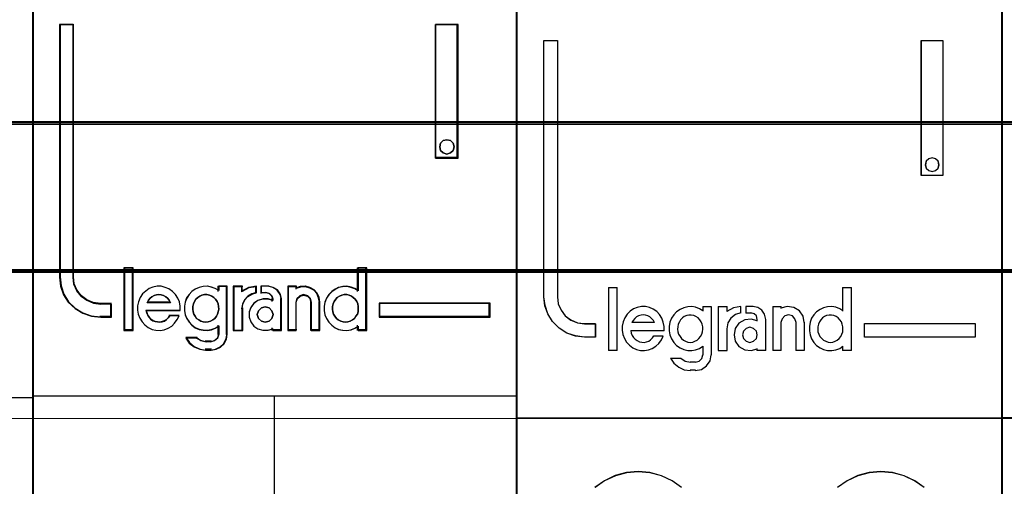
# Model space of a CAD drawing. Header units: millimetres. Extents: x -1290 to 1795, y -4192 to -1311.
# Tile 570 of 656: x 1084.75 to 1092.06, y -2952.07 to -2948.61. Entities that reach past the tile are written whole.
import ezdxf

# ---------------------------------------------------------------- set-up
doc = ezdxf.new("R2010")
doc.units = ezdxf.units.MM
doc.layers.add('30', color=7, linetype='Continuous')
doc.layers.add('45', color=7, linetype='Continuous')
doc.layers.add('Aparatura', color=7, linetype='Continuous', lineweight=13)

# ---------------------------------------------------------------- blocks, each defined once
blk = doc.blocks.new('*U385')
at = {"layer": '45', "color": 7}
blk.add_lwpolyline([(270.584727, -233.600374), (198.563909, -233.600374), (198.563909, -315.623143), (270.584727, -315.623143), (270.584727, -233.600374)], close=True, dxfattribs=at)
at = {"layer": '45', "color": 139}
blk.add_lwpolyline([(270.584727, -233.600374), (198.563909, -233.600374), (198.563909, -315.623143), (270.584727, -315.623143), (270.584727, -233.600374)], close=True, dxfattribs=at)
at = {"layer": '45', "color": 255}
blk.add_lwpolyline([(270.563244, -233.621918), (198.585393, -233.621918), (198.585393, -315.601598), (270.563244, -315.601598), (270.563244, -233.621918)], close=True, dxfattribs=at)
at = {"layer": '45', "color": 139}
blk.add_lwpolyline([(198.563909, -296.816758), (270.584727, -296.816758)], dxfattribs=at)
blk = doc.blocks.new('*U386')
at = {"layer": '45', "color": 7}
for points in [[(288.527271, -233.760161), (270.554292, -233.760161), (270.554292, -315.4849), (288.527271, -315.4849), (288.527271, -233.760161)], [(273.477877, -293.834666), (273.477877, -293.345526), (273.075978, -293.345526), (272.804271, -293.307054), (272.566528, -293.202631), (272.357087, -293.05424), (272.192931, -292.85089), (272.08538, -292.609067), (272.057078, -292.345261), (272.057078, -282.969154), (271.553288, -282.969154), (271.553288, -292.345261), (271.587251, -292.680515), (271.694802, -292.999281), (271.87594, -293.279575), (272.125004, -293.510405), (272.413693, -293.686276), (272.730684, -293.796195), (273.075978, -293.834666), (273.477877, -293.834666)], [(285.498057, -282.969154), (285.498057, -287.931526), (286.335924, -287.931526), (286.335924, -282.969154), (285.498057, -282.969154)], [(286.149691, -287.382346), (286.185538, -287.511811), (286.149691, -287.653046), (286.054101, -287.741318), (285.916689, -287.782511), (285.785251, -287.741318), (285.689661, -287.653046), (285.653814, -287.511811), (285.689661, -287.382346), (285.785251, -287.282305), (285.916689, -287.252881), (286.054101, -287.282305), (286.149691, -287.382346)], [(274.263826, -294.310437), (274.263826, -292.019559), (273.957682, -292.019559), (273.957682, -294.310437), (274.263826, -294.310437)], [(287.528275, -293.310422), (283.405178, -293.310422), (283.405178, -293.834666), (287.528275, -293.834666), (287.528275, -293.310422)]]:
    blk.add_lwpolyline(points, close=True, dxfattribs=at)
at = {"layer": '45', "color": 139}
for points in [[(288.527271, -233.760161), (270.554292, -233.760161), (270.554292, -315.4849), (288.527271, -315.4849), (288.527271, -233.760161)], [(286.185538, -287.511811), (286.149691, -287.382346), (286.054101, -287.282305), (285.916689, -287.252881), (285.785251, -287.282305), (285.689661, -287.382346), (285.653814, -287.511811), (285.689661, -287.653046), (285.785251, -287.741318), (285.916689, -287.782511), (286.054101, -287.741318), (286.149691, -287.653046), (286.185538, -287.511811)], [(276.971263, -294.021384), (277.069634, -294.010017), (277.156433, -293.981598), (277.237444, -293.936129), (277.306883, -293.879293), (277.370535, -293.799721), (277.411041, -293.725834), (277.439974, -293.629212), (277.46312, -293.53259), (277.451547, -293.435968), (277.434187, -293.339346), (277.393681, -293.254091), (277.341602, -293.163153), (277.272164, -293.100632), (277.196938, -293.04948), (277.11014, -293.009694), (277.017555, -292.992643), (276.930757, -292.992643), (276.832385, -293.009694), (276.75716, -293.04948), (276.676148, -293.100632), (276.60671, -293.163153), (276.560417, -293.254091), (276.519911, -293.339346), (276.490979, -293.435968), (276.490979, -293.53259), (276.502552, -293.629212), (276.531485, -293.725834), (276.577777, -293.799721), (276.635643, -293.879293), (276.716654, -293.936129), (276.797666, -293.981598), (276.884464, -294.010017), (276.971263, -294.021384)], [(282.153747, -294.021384), (282.246239, -294.010017), (282.332951, -293.981598), (282.419663, -293.936129), (282.489032, -293.879293), (282.54684, -293.799721), (282.598867, -293.725834), (282.627771, -293.629212), (282.633552, -293.53259), (282.633552, -293.435968), (282.616209, -293.339346), (282.575744, -293.254091), (282.517936, -293.163153), (282.448567, -293.100632), (282.379197, -293.04948), (282.292486, -293.009694), (282.205774, -292.992643), (282.107501, -292.992643), (282.020789, -293.009694), (281.934077, -293.04948), (281.853147, -293.100632), (281.795339, -293.163153), (281.737531, -293.254091), (281.697066, -293.339346), (281.673942, -293.435968), (281.673942, -293.53259), (281.685504, -293.629212), (281.714408, -293.725834), (281.766435, -293.799721), (281.824243, -293.879293), (281.893612, -293.936129), (281.980324, -293.981598), (282.067035, -294.010017), (282.153747, -294.021384)], [(279.471854, -293.734126), (279.430165, -293.593429), (279.322966, -293.487906), (279.180033, -293.446869), (279.0371, -293.487906), (278.9299, -293.593429), (278.888211, -293.734126), (278.9299, -293.874824), (279.0371, -293.980347), (279.180033, -294.021384), (279.322966, -293.980347), (279.430165, -293.874824), (279.471854, -293.734126)]]:
    blk.add_lwpolyline(points, close=True, dxfattribs=at)
at = {"layer": '45', "color": 59}
for points in [[(288.509368, -233.778115), (270.572195, -233.778115), (270.572195, -315.466946), (288.509368, -315.466946), (288.509368, -233.778115)], [(285.498057, -282.969154), (285.498057, -287.931526), (286.335924, -287.931526), (286.335924, -282.969154), (285.498057, -282.969154)], [(286.149691, -287.382346), (286.185538, -287.511811), (286.149691, -287.653046), (286.054101, -287.741318), (285.916689, -287.782511), (285.785251, -287.741318), (285.689661, -287.653046), (285.653814, -287.511811), (285.689661, -287.382346), (285.785251, -287.282305), (285.916689, -287.252881), (286.054101, -287.282305), (286.149691, -287.382346)], [(274.283519, -294.32839), (274.283519, -292.001605), (273.939779, -292.001605), (273.939779, -294.32839), (274.283519, -294.32839)], [(281.369589, -293.432188), (281.369589, -293.593616), (281.398027, -293.743911), (281.454903, -293.883072), (281.540218, -294.016668), (281.648283, -294.127997), (281.773412, -294.222627), (281.904227, -294.283858), (282.052106, -294.317257), (282.205673, -294.32839), (282.359239, -294.300558), (282.50143, -294.244893), (282.626558, -294.161396), (282.626558, -294.32839), (282.945067, -294.32839), (282.945067, -292.001605), (282.626558, -292.001605), (282.626558, -292.858842), (282.50143, -292.775345), (282.359239, -292.725246), (282.205673, -292.697414), (282.052106, -292.708547), (281.904227, -292.736379), (281.773412, -292.803177), (281.648283, -292.886674), (281.540218, -292.998003), (281.454903, -293.131599), (281.398027, -293.281893), (281.369589, -293.432188)], [(274.444648, -293.57149), (274.47308, -293.72287), (274.529945, -293.87425), (274.609557, -294.003204), (274.711914, -294.120944), (274.837017, -294.216257), (274.984866, -294.283537), (275.127029, -294.317177), (275.280564, -294.32839), (275.4341, -294.300357), (275.581949, -294.24429), (275.712739, -294.16019), (275.820782, -294.053664), (275.917453, -293.919103), (275.985691, -293.778937), (275.638814, -293.778937), (275.581949, -293.851823), (275.513711, -293.919103), (275.4341, -293.969563), (275.360175, -293.997597), (275.274878, -294.014417), (275.183894, -294.003204), (275.098596, -293.986383), (275.013298, -293.95835), (274.933687, -293.902283), (274.876822, -293.835003), (274.819957, -293.75651), (274.791525, -293.67241), (274.763092, -293.58831), (276.025497, -293.58831), (276.025497, -293.425717), (275.997064, -293.263123), (275.934512, -293.122957), (275.849215, -292.988397), (275.746858, -292.876263), (275.610382, -292.78095), (275.473905, -292.724883), (275.32037, -292.685637), (275.166834, -292.685637), (275.013298, -292.71367), (274.871136, -292.769737), (274.746033, -292.86505), (274.626616, -292.971577), (274.541318, -293.106137), (274.484453, -293.257517), (274.444648, -293.408897), (274.444648, -293.57149)], [(276.266518, -293.119919), (276.209675, -293.270248), (276.181254, -293.420576), (276.181254, -293.58204), (276.209675, -293.732369), (276.266518, -293.871562), (276.357466, -294.005188), (276.459782, -294.116542), (276.584836, -294.211193), (276.732626, -294.272438), (276.874733, -294.305845), (277.028208, -294.31698), (277.175998, -294.289142), (277.318104, -294.233464), (277.454527, -294.149948), (277.454527, -294.467309), (277.414737, -294.606502), (277.306736, -294.701153), (277.175998, -294.740127), (276.971365, -294.740127), (276.789469, -294.701153), (276.624626, -294.606502), (276.232412, -294.606502), (276.36315, -294.790237), (276.539362, -294.92943), (276.749679, -295.024081), (276.971365, -295.05192), (277.175998, -295.05192), (277.357894, -295.024081), (277.517053, -294.940565), (277.653475, -294.818075), (277.738739, -294.645476), (277.772845, -294.467309), (277.772845, -292.685637), (277.454527, -292.685637), (277.454527, -292.847101), (277.318104, -292.763585), (277.175998, -292.713475), (277.028208, -292.685637), (276.874733, -292.696772), (276.732626, -292.724611), (276.584836, -292.791424), (276.459782, -292.874939), (276.357466, -292.986294), (276.266518, -293.119919)], [(277.994844, -292.685637), (277.994844, -294.32839), (278.320513, -294.32839), (278.320513, -293.50421), (278.349591, -293.341617), (278.425192, -293.179023), (278.547318, -293.055677), (278.692706, -292.971577), (278.861357, -292.921117), (278.861357, -292.685637), (278.576396, -292.724883), (278.320513, -292.859443), (278.320513, -292.685637), (277.994844, -292.685637)], [(278.014537, -292.70359), (278.014537, -294.310437), (278.325403, -294.310437), (278.325403, -293.504271), (278.353159, -293.345232), (278.425325, -293.186193), (278.541899, -293.065542), (278.680679, -292.98328), (278.841663, -292.933923), (278.841663, -292.70359), (278.569655, -292.741979), (278.325403, -292.873598), (278.325403, -292.70359), (278.014537, -292.70359)], [(278.646553, -293.476177), (278.589229, -293.644377), (278.589229, -293.835003), (278.646553, -294.003204), (278.761202, -294.16019), (278.904513, -294.26111), (279.093684, -294.317177), (279.277123, -294.317177), (279.460561, -294.26111), (279.460561, -294.32839), (279.781579, -294.32839), (279.781579, -293.15099), (279.741452, -292.971577), (279.632535, -292.820197), (279.477759, -292.724883), (279.29432, -292.685637), (279.030627, -292.685637), (279.030627, -292.921117), (279.219798, -292.921117), (279.334447, -292.94915), (279.420434, -293.038857), (279.460561, -293.15099), (279.460561, -293.21827), (279.277123, -293.162203), (279.093684, -293.162203), (278.904513, -293.21827), (278.761202, -293.324797), (278.646553, -293.476177)], [(280.01611, -292.685637), (280.01611, -294.32839), (280.325663, -294.32839), (280.325663, -293.274337), (280.36579, -293.13417), (280.468974, -293.038857), (280.606553, -292.99961), (280.755597, -293.038857), (280.847316, -293.13417), (280.887443, -293.274337), (280.887443, -294.32839), (281.20846, -294.32839), (281.20846, -293.274337), (281.179798, -293.106137), (281.111009, -292.943543), (280.99636, -292.820197), (280.841583, -292.736097), (280.675342, -292.685637), (280.491904, -292.69685), (280.325663, -292.752917), (280.325663, -292.685637), (280.01611, -292.685637)], [(280.034013, -292.70359), (280.034013, -294.310437), (280.33427, -294.310437), (280.33427, -293.279423), (280.373192, -293.14232), (280.473278, -293.04909), (280.606725, -293.010701), (280.751293, -293.04909), (280.840258, -293.14232), (280.87918, -293.279423), (280.87918, -294.310437), (281.190557, -294.310437), (281.190557, -293.279423), (281.162756, -293.114899), (281.096032, -292.95586), (280.984826, -292.835209), (280.834698, -292.752947), (280.673449, -292.70359), (280.495519, -292.714559), (280.33427, -292.7694), (280.33427, -292.70359), (280.034013, -292.70359)], [(275.617425, -293.204422), (275.663853, -293.297854), (274.79913, -293.297854), (274.851362, -293.204422), (274.909397, -293.129677), (274.979039, -293.079846), (275.066092, -293.023787), (275.147341, -293.005101), (275.234393, -292.992643), (275.321446, -293.005101), (275.408499, -293.023787), (275.489748, -293.079846), (275.55939, -293.129677), (275.617425, -293.204422)], [(275.663853, -293.297854), (274.79913, -293.297854), (274.851362, -293.204422), (274.909397, -293.129677), (274.979039, -293.079846), (275.066092, -293.023787), (275.147341, -293.005101), (275.234393, -292.992643), (275.321446, -293.005101), (275.408499, -293.023787), (275.489748, -293.079846), (275.55939, -293.129677), (275.617425, -293.204422), (275.663853, -293.297854)], [(277.370535, -293.799721), (277.306883, -293.879293), (277.237444, -293.936129), (277.156433, -293.981598), (277.069634, -294.010017), (276.971263, -294.021384), (276.884464, -294.010017), (276.797666, -293.981598), (276.716654, -293.936129), (276.635643, -293.879293), (276.577777, -293.799721), (276.531485, -293.725834), (276.502552, -293.629212), (276.490979, -293.53259), (276.490979, -293.435968), (276.519911, -293.339346), (276.560417, -293.254091), (276.60671, -293.163153), (276.676148, -293.100632), (276.75716, -293.04948), (276.832385, -293.009694), (276.930757, -292.992643), (277.017555, -292.992643), (277.11014, -293.009694), (277.196938, -293.04948), (277.272164, -293.100632), (277.341602, -293.163153), (277.393681, -293.254091), (277.434187, -293.339346), (277.451547, -293.435968), (277.46312, -293.53259), (277.439974, -293.629212), (277.411041, -293.725834), (277.370535, -293.799721)], [(276.560417, -293.254091), (276.60671, -293.163153), (276.676148, -293.100632), (276.75716, -293.04948), (276.832385, -293.009694), (276.930757, -292.992643), (277.017555, -292.992643), (277.11014, -293.009694), (277.196938, -293.04948), (277.272164, -293.100632), (277.341602, -293.163153), (277.393681, -293.254091), (277.434187, -293.339346), (277.451547, -293.435968), (277.46312, -293.53259), (277.439974, -293.629212), (277.411041, -293.725834), (277.370535, -293.799721), (277.306883, -293.879293), (277.237444, -293.936129), (277.156433, -293.981598), (277.069634, -294.010017), (276.971263, -294.021384), (276.884464, -294.010017), (276.797666, -293.981598), (276.716654, -293.936129), (276.635643, -293.879293), (276.577777, -293.799721), (276.531485, -293.725834), (276.502552, -293.629212), (276.490979, -293.53259), (276.490979, -293.435968), (276.519911, -293.339346), (276.560417, -293.254091)], [(282.292486, -293.009694), (282.379197, -293.04948), (282.448567, -293.100632), (282.517936, -293.163153), (282.575744, -293.254091), (282.616209, -293.339346), (282.633552, -293.435968), (282.633552, -293.53259), (282.627771, -293.629212), (282.598867, -293.725834), (282.54684, -293.799721), (282.489032, -293.879293), (282.419663, -293.936129), (282.332951, -293.981598), (282.246239, -294.010017), (282.153747, -294.021384), (282.067035, -294.010017), (281.980324, -293.981598), (281.893612, -293.936129), (281.824243, -293.879293), (281.766435, -293.799721), (281.714408, -293.725834), (281.685504, -293.629212), (281.673942, -293.53259), (281.673942, -293.435968), (281.697066, -293.339346), (281.737531, -293.254091), (281.795339, -293.163153), (281.853147, -293.100632), (281.934077, -293.04948), (282.020789, -293.009694), (282.107501, -292.992643), (282.205774, -292.992643), (282.292486, -293.009694)], [(281.697066, -293.339346), (281.737531, -293.254091), (281.795339, -293.163153), (281.853147, -293.100632), (281.934077, -293.04948), (282.020789, -293.009694), (282.107501, -292.992643), (282.205774, -292.992643), (282.292486, -293.009694), (282.379197, -293.04948), (282.448567, -293.100632), (282.517936, -293.163153), (282.575744, -293.254091), (282.616209, -293.339346), (282.633552, -293.435968), (282.633552, -293.53259), (282.627771, -293.629212), (282.598867, -293.725834), (282.54684, -293.799721), (282.489032, -293.879293), (282.419663, -293.936129), (282.332951, -293.981598), (282.246239, -294.010017), (282.153747, -294.021384), (282.067035, -294.010017), (281.980324, -293.981598), (281.893612, -293.936129), (281.824243, -293.879293), (281.766435, -293.799721), (281.714408, -293.725834), (281.685504, -293.629212), (281.673942, -293.53259), (281.673942, -293.435968), (281.697066, -293.339346)], [(287.510371, -293.328375), (283.424871, -293.328375), (283.424871, -293.816713), (287.510371, -293.816713), (287.510371, -293.328375)], [(279.430165, -293.593429), (279.471854, -293.734126), (279.430165, -293.874824), (279.322966, -293.980347), (279.180033, -294.021384), (279.0371, -293.980347), (278.9299, -293.874824), (278.888211, -293.734126), (278.9299, -293.593429), (279.0371, -293.487906), (279.180033, -293.446869), (279.322966, -293.487906), (279.430165, -293.593429)], [(278.888211, -293.734126), (278.9299, -293.593429), (279.0371, -293.487906), (279.180033, -293.446869), (279.322966, -293.487906), (279.430165, -293.593429), (279.471854, -293.734126), (279.430165, -293.874824), (279.322966, -293.980347), (279.180033, -294.021384), (279.0371, -293.980347), (278.9299, -293.874824), (278.888211, -293.734126)]]:
    blk.add_lwpolyline(points, close=True, dxfattribs=at)
at = {"layer": '45', "color": 139}
for points in [[(271.553288, -282.969154), (271.553288, -292.3517)], [(271.553288, -282.969154), (272.085012, -282.969154)], [(272.047415, -282.969154), (272.047415, -292.3517)], [(285.498057, -287.931526), (285.498057, -282.969154)], [(285.498057, -282.969154), (286.335924, -282.969154)], [(286.296537, -287.931526), (286.296537, -282.969154)], [(285.498057, -287.893824), (286.335924, -287.893824)], [(273.939779, -292.001605), (273.939779, -294.32839)], [(273.939779, -292.001605), (274.283519, -292.001605)], [(274.244132, -292.001605), (274.244132, -294.32839)], [(282.595955, -292.001605), (282.595955, -292.883126)], [(282.595955, -292.001605), (282.945067, -292.001605)], [(282.90568, -292.001605), (282.90568, -294.32839)], [(271.553288, -292.312202), (271.587431, -292.654897), (271.695548, -292.980738), (271.877641, -293.267254), (272.128019, -293.503207), (272.41823, -293.682982), (272.736893, -293.795341), (273.084008, -293.834666)], [(272.047415, -292.312202), (272.076209, -292.585412), (272.185628, -292.835855), (272.352634, -293.046455), (272.565712, -293.200135), (272.807583, -293.308281), (273.084008, -293.348124)], [(276.025497, -293.58831), (276.025497, -293.425717), (275.997064, -293.263123), (275.934512, -293.122957), (275.849215, -292.988397), (275.746858, -292.876263), (275.610382, -292.78095), (275.473905, -292.724883), (275.32037, -292.685637), (275.166834, -292.685637), (275.013298, -292.71367), (274.871136, -292.769737), (274.746033, -292.86505), (274.626616, -292.971577), (274.541318, -293.106137), (274.484453, -293.257517), (274.444648, -293.408897), (274.444648, -293.57149), (274.47308, -293.72287), (274.529945, -293.87425), (274.609557, -294.003204), (274.711914, -294.120944), (274.837017, -294.216257), (274.984866, -294.283537), (275.127029, -294.317177), (275.280564, -294.32839), (275.4341, -294.300357), (275.581949, -294.24429), (275.712739, -294.16019), (275.820782, -294.053664), (275.917453, -293.919103), (275.985691, -293.778937)], [(277.46312, -292.84823), (277.325777, -292.76413), (277.182712, -292.71367), (277.033924, -292.685637), (276.879413, -292.69685), (276.736348, -292.724883), (276.58756, -292.792163), (276.461662, -292.876263), (276.358655, -292.988397), (276.267093, -293.122957), (276.209867, -293.274337), (276.181254, -293.425717), (276.181254, -293.58831), (276.209867, -293.73969), (276.267093, -293.879857), (276.358655, -294.014417), (276.461662, -294.12655), (276.58756, -294.221864), (276.736348, -294.283537), (276.879413, -294.317177), (277.033924, -294.32839), (277.182712, -294.300357), (277.325777, -294.24429), (277.46312, -294.16019)], [(277.423733, -292.685637), (277.423733, -292.883126)], [(277.423733, -292.685637), (277.772845, -292.685637)], [(277.735248, -292.685637), (277.735248, -294.47561)], [(277.994844, -292.685637), (277.994844, -294.32839)], [(277.994844, -292.685637), (278.345746, -292.685637)], [(278.861357, -292.685637), (278.568938, -292.732664), (278.306359, -292.893898)], [(278.306359, -292.685637), (278.306359, -292.893898)], [(278.861357, -292.915443), (278.688293, -292.967957), (278.5391, -293.055481), (278.413778, -293.183849), (278.336197, -293.353061), (278.306359, -293.522274)], [(278.82197, -292.685637), (278.82197, -292.953145)], [(279.017114, -292.685637), (279.017114, -292.953145)], [(279.310726, -292.685637), (279.017114, -292.685637)], [(279.017114, -292.915443), (279.239113, -292.915443)], [(279.471854, -293.177565), (279.4265, -293.049701), (279.329311, -292.947409), (279.199726, -292.915443)], [(279.781579, -293.177565), (279.739559, -292.987906), (279.625505, -292.827881), (279.463429, -292.727125), (279.271339, -292.685637)], [(280.01611, -292.685637), (280.01611, -294.32839)], [(280.01611, -292.685637), (280.35448, -292.685637)], [(281.20846, -293.297854), (281.179455, -293.122935), (281.109842, -292.953846), (280.99382, -292.825572), (280.837191, -292.738113), (280.668959, -292.685637), (280.483324, -292.697298), (280.315093, -292.755604)], [(280.315093, -292.685637), (280.315093, -292.789768)], [(282.633552, -292.84823), (282.507727, -292.76413), (282.364745, -292.71367), (282.210324, -292.685637), (282.055903, -292.69685), (281.907202, -292.724883), (281.775658, -292.792163), (281.649834, -292.876263), (281.541167, -292.988397), (281.455378, -293.122957), (281.398185, -293.274337), (281.369589, -293.425717), (281.369589, -293.58831), (281.398185, -293.73969), (281.455378, -293.879857), (281.541167, -294.014417), (281.649834, -294.12655), (281.775658, -294.221864), (281.907202, -294.283537), (282.055903, -294.317177), (282.210324, -294.32839), (282.364745, -294.300357), (282.507727, -294.24429), (282.633552, -294.16019)], [(273.046411, -293.310422), (273.477877, -293.310422)], [(273.440281, -293.310422), (273.440281, -293.834666)], [(273.440281, -293.310422), (273.440281, -293.834666)], [(275.663853, -293.297854), (275.617425, -293.204422), (275.55939, -293.129677), (275.489748, -293.079846), (275.408499, -293.023787), (275.321446, -293.005101), (275.234393, -292.992643), (275.147341, -293.005101), (275.066092, -293.023787), (274.979039, -293.079846), (274.909397, -293.129677), (274.851362, -293.204422), (274.79913, -293.297854)], [(274.79913, -293.260152), (275.663853, -293.260152)], [(279.471854, -293.207284), (279.286038, -293.150635), (279.100222, -293.150635), (278.9086, -293.207284), (278.763431, -293.314919), (278.647296, -293.467873), (278.589229, -293.637822), (278.589229, -293.830431), (278.647296, -294.00038), (278.763431, -294.158999), (278.9086, -294.260968), (279.100222, -294.317618), (279.286038, -294.317618), (279.471854, -294.260968)], [(279.432467, -293.139863), (279.432467, -293.243993)], [(279.743982, -293.139863), (279.743982, -294.32839)], [(280.896945, -293.297854), (280.855385, -293.142134), (280.760388, -293.036245), (280.606019, -292.992643), (280.463525, -293.036245), (280.356654, -293.142134), (280.315093, -293.297854)], [(280.315093, -293.260152), (280.315093, -294.32839)], [(280.859349, -293.260152), (280.859349, -294.32839)], [(281.169073, -293.260152), (281.169073, -294.32839)], [(283.405178, -293.310422), (287.528275, -293.310422)], [(283.405178, -293.310422), (283.405178, -293.834666)], [(287.490678, -293.834666), (287.490678, -293.310422)], [(274.754372, -293.567158), (276.025497, -293.567158)], [(274.754372, -293.567158), (274.783378, -293.656808), (274.812383, -293.746458), (274.870394, -293.830131), (274.928405, -293.901851), (275.00962, -293.961617), (275.096637, -293.991501), (275.183653, -294.00943), (275.27647, -294.021384), (275.363487, -294.003454), (275.438901, -293.973571), (275.520116, -293.919781), (275.589729, -293.848061), (275.64774, -293.770364)], [(277.994844, -294.32839), (278.345746, -294.32839), (278.345746, -293.484571)], [(273.046411, -293.796964), (273.477877, -293.796964)], [(275.610143, -293.753875), (275.98611, -293.753875)], [(283.405178, -293.796964), (287.528275, -293.796964)], [(273.939779, -294.290688), (274.283519, -294.290688)], [(277.423733, -294.125515), (277.423733, -294.47561)], [(279.432467, -294.224259), (279.432467, -294.32839)], [(279.432467, -294.290688), (279.781579, -294.290688)], [(280.01611, -294.290688), (280.35448, -294.290688)], [(280.859349, -294.290688), (281.20846, -294.290688)], [(282.595955, -294.125515), (282.595955, -294.32839)], [(282.595955, -294.290688), (282.945067, -294.290688)], [(276.231383, -294.574354), (276.365684, -294.77135), (276.546699, -294.920589), (276.762749, -295.022072), (276.990477, -295.05192)], [(276.231383, -294.574354), (276.652107, -294.574354)], [(276.61451, -294.574354), (276.793248, -294.695167), (276.990477, -294.744913)], [(276.95288, -294.707211), (277.190992, -294.707211)], [(277.151605, -295.05192), (277.340935, -295.022681), (277.506599, -294.934965), (277.648597, -294.806315), (277.737345, -294.625035), (277.772845, -294.437907)], [(277.151605, -294.744913), (277.297826, -294.701055), (277.418618, -294.594543), (277.46312, -294.437907)], [(277.190992, -295.012422), (276.95288, -295.012422)], [(270.554292, -296.748534), (288.527271, -296.748534)], [(279.516612, -296.748534), (279.516612, -303.973058)]]:
    blk.add_lwpolyline(points, dxfattribs=at)
at = {"layer": '45', "color": 1}
for points in [[(273.477877, -293.834666), (273.477877, -293.345526), (273.075978, -293.345526), (272.804271, -293.307054), (272.566528, -293.202631), (272.357087, -293.05424), (272.192931, -292.85089), (272.08538, -292.609067), (272.057078, -292.345261), (272.057078, -282.969154), (271.553288, -282.969154), (271.553288, -292.345261), (271.587251, -292.680515), (271.694802, -292.999281), (271.87594, -293.279575), (272.125004, -293.510405), (272.413693, -293.686276), (272.730684, -293.796195), (273.075978, -293.834666), (273.477877, -293.834666)], [(273.459974, -293.816713), (273.459974, -293.329189), (273.065552, -293.329189), (272.7989, -293.290844), (272.56558, -293.186766), (272.360036, -293.038866), (272.198934, -292.836187), (272.093384, -292.595164), (272.065608, -292.33223), (272.065608, -282.987108), (271.571191, -282.987108), (271.571191, -292.33223), (271.604523, -292.666375), (271.710072, -292.984088), (271.88784, -293.263455), (272.132271, -293.493523), (272.415588, -293.668812), (272.726682, -293.778368), (273.065552, -293.816713), (273.459974, -293.816713)], [(287.528275, -293.310422), (283.405178, -293.310422), (283.405178, -293.834666), (287.528275, -293.834666), (287.528275, -293.310422)]]:
    blk.add_lwpolyline(points, close=True, dxfattribs=at)
blk = doc.blocks.new('*U387')
at = {"layer": '45', "color": 7}
for points in [[(288.52548, -233.587806), (306.528895, -233.587806), (306.528895, -233.587806), (306.528895, -316.572887), (306.528895, -316.572887), (288.52548, -316.572887), (288.52548, -316.572887), (288.52548, -233.587806), (288.52548, -233.587806)], [(289.522686, -283.572395), (290.026277, -283.572395), (290.026277, -293.075499), (290.055556, -293.332498), (290.160959, -293.571974), (290.313207, -293.782245), (290.524013, -293.934108), (290.764097, -294.039244), (291.021748, -294.068448), (291.425792, -294.068448), (291.425792, -294.570764), (291.021748, -294.570764), (290.693828, -294.529878), (290.371764, -294.424742), (290.09069, -294.237834), (289.84475, -293.992517), (289.669079, -293.706314), (289.563676, -293.402589), (289.522686, -293.075499), (289.522686, -283.572395)], [(303.519374, -283.567009), (304.325016, -283.567009), (304.325016, -283.567009), (304.325016, -288.577855), (304.325016, -288.577855), (303.519374, -288.577855), (303.519374, -288.577855), (303.519374, -283.567009), (303.519374, -283.567009)], [(303.524745, -283.572395), (304.321435, -283.572395), (304.321435, -288.572469), (303.524745, -288.572469), (303.524745, -283.572395)], [(304.17463, -288.174797), (304.145353, -288.04574), (304.045811, -287.957747), (303.928703, -287.922549), (303.799885, -287.957747), (303.706199, -288.04574), (303.676922, -288.174797), (303.706199, -288.297988), (303.799885, -288.391848), (303.928703, -288.427045), (304.045811, -288.391848), (304.145353, -288.297988), (304.17463, -288.174797)], [(294.948863, -294.768253), (295.043446, -294.756458), (295.120294, -294.72697), (295.203054, -294.685687), (295.273991, -294.620814), (295.333105, -294.550044), (295.374485, -294.467478), (295.404042, -294.379015), (295.421776, -294.278757), (295.415865, -294.184396), (295.392219, -294.090035), (295.356751, -294.001572), (295.309459, -293.924904), (295.244434, -293.860031), (295.161674, -293.801056), (295.078914, -293.76567), (294.990243, -293.753875), (294.901571, -293.753875), (294.818812, -293.76567), (294.73014, -293.801056), (294.659203, -293.860031), (294.594178, -293.924904), (294.546886, -294.001572), (294.505506, -294.090035), (294.487772, -294.184396), (294.481861, -294.278757), (294.493683, -294.379015), (294.517329, -294.467478), (294.570532, -294.550044), (294.623735, -294.620814), (294.700583, -294.685687), (294.77152, -294.72697), (294.860191, -294.756458), (294.948863, -294.768253)], [(300.152334, -294.768253), (300.241057, -294.756458), (300.323865, -294.72697), (300.406672, -294.685687), (300.47765, -294.620814), (300.536799, -294.550044), (300.572288, -294.467478), (300.607777, -294.379015), (300.613692, -294.278757), (300.613692, -294.184396), (300.590032, -294.090035), (300.560458, -294.001572), (300.50131, -293.924904), (300.436247, -293.860031), (300.365268, -293.801056), (300.282461, -293.76567), (300.193738, -293.753875), (300.105015, -293.753875), (300.010378, -293.76567), (299.933485, -293.801056), (299.856592, -293.860031), (299.791529, -293.924904), (299.74421, -294.001572), (299.702806, -294.090035), (299.679147, -294.184396), (299.679147, -294.278757), (299.685062, -294.379015), (299.720551, -294.467478), (299.761955, -294.550044), (299.827018, -294.620814), (299.892081, -294.685687), (299.974889, -294.72697), (300.063612, -294.756458), (300.152334, -294.768253)], [(297.434091, -294.488177), (297.40422, -294.351119), (297.296684, -294.249815), (297.165252, -294.208101), (297.027845, -294.249815), (296.920309, -294.351119), (296.884464, -294.488177), (296.920309, -294.625236), (297.027845, -294.72654), (297.165252, -294.768253), (297.296684, -294.72654), (297.40422, -294.625236), (297.434091, -294.488177)]]:
    blk.add_lwpolyline(points, close=True, dxfattribs=at)
at = {"layer": '45', "color": 59}
blk.add_lwpolyline([(288.529061, -233.593193), (306.525314, -233.593193), (306.525314, -316.567501), (288.529061, -316.567501), (288.529061, -233.593193)], close=True, dxfattribs=at)
at = {"layer": '45', "color": 1}
for points in [[(289.519106, -283.567009), (290.024592, -283.567009), (290.024592, -283.567009), (290.024592, -293.079421), (290.024592, -293.079421), (290.05398, -293.336671), (290.15978, -293.576382), (290.312601, -293.786859), (290.5242, -293.938871), (290.765187, -294.044109), (291.023808, -294.073342), (291.023808, -294.073342), (291.429372, -294.073342), (291.429372, -294.073342), (291.429372, -294.57615), (291.429372, -294.57615), (291.023808, -294.57615), (291.023808, -294.57615), (290.694654, -294.535224), (290.371379, -294.429985), (290.089247, -294.242894), (289.842382, -293.997337), (289.666049, -293.710853), (289.56025, -293.40683), (289.519106, -293.079421), (289.519106, -293.079421), (289.519106, -283.567009), (289.519106, -283.567009)], [(301.415753, -294.062677), (305.524528, -294.062677), (305.524528, -294.062677), (305.524528, -294.57615), (305.524528, -294.57615), (301.415753, -294.57615), (301.415753, -294.57615), (301.415753, -294.062677), (301.415753, -294.062677)], [(301.419334, -294.068063), (305.519157, -294.068063), (305.519157, -294.570764), (301.419334, -294.570764), (301.419334, -294.068063)]]:
    blk.add_lwpolyline(points, close=True, dxfattribs=at)
at = {"layer": '45', "color": 255}
blk.add_lwpolyline([(304.180001, -288.175695), (304.150092, -288.044342), (304.048402, -287.954782), (303.928767, -287.918959), (303.797168, -287.954782), (303.70146, -288.044342), (303.671551, -288.175695), (303.70146, -288.301078), (303.797168, -288.396608), (303.928767, -288.432431), (304.048402, -288.396608), (304.150092, -288.301078), (304.180001, -288.175695)], close=True, dxfattribs=at)
at = {"layer": '45', "color": 7}
for points in [[(291.921709, -292.735907), (291.921709, -295.071669)], [(291.921709, -292.735907), (292.242176, -292.735907)], [(292.231434, -292.735907), (292.231434, -295.071669)], [(300.60295, -292.735907), (300.60295, -293.606656)], [(300.60295, -292.735907), (300.928787, -292.735907)], [(300.918045, -292.735907), (300.918045, -295.071669)], [(293.984153, -294.337057), (293.984153, -294.172504), (293.948847, -294.019705), (293.895887, -293.866905), (293.813505, -293.737614), (293.707586, -293.625953), (293.57813, -293.531922), (293.442788, -293.467277), (293.28391, -293.437892), (293.142684, -293.437892), (292.983806, -293.467277), (292.848464, -293.526046), (292.719008, -293.614199), (292.613089, -293.719983), (292.524823, -293.861029), (292.460094, -294.002074), (292.424788, -294.16075), (292.424788, -294.319426), (292.45421, -294.472226), (292.507169, -294.619148), (292.589551, -294.754316), (292.69547, -294.871854), (292.819042, -294.965885), (292.954384, -295.030531), (293.101493, -295.065792), (293.254488, -295.071669), (293.401598, -295.048161), (293.542823, -294.989392), (293.67228, -294.912993), (293.789968, -294.807209), (293.878234, -294.677917), (293.942962, -294.530995)], [(295.421776, -293.596568), (295.292097, -293.520169), (295.144733, -293.4614), (295.003265, -293.437892), (294.855901, -293.443769), (294.708538, -293.47903), (294.572964, -293.543676), (294.443284, -293.63183), (294.343077, -293.743491), (294.254659, -293.872782), (294.195714, -294.019705), (294.172136, -294.172504), (294.172136, -294.337057), (294.195714, -294.489856), (294.254659, -294.636779), (294.343077, -294.76607), (294.443284, -294.877731), (294.572964, -294.965885), (294.708538, -295.030531), (294.855901, -295.065792), (295.003265, -295.071669), (295.144733, -295.048161), (295.292097, -294.989392), (295.421776, -294.912993)], [(295.411034, -293.437892), (295.411034, -293.606656)], [(295.411034, -293.437892), (295.731501, -293.437892)], [(295.720759, -293.437892), (295.720759, -295.236842)], [(295.989306, -293.437892), (295.989306, -295.071669)], [(295.989306, -293.437892), (296.316934, -293.437892)], [(296.830755, -293.437892), (296.550591, -293.48146), (296.306192, -293.624609)], [(296.306192, -293.437892), (296.306192, -293.624609)], [(296.830755, -293.671289), (296.628083, -293.73672), (296.455216, -293.867581), (296.341958, -294.046029), (296.306192, -294.260167)], [(296.820013, -293.437892), (296.820013, -293.682061)], [(297.013367, -293.437892), (297.013367, -293.682061)], [(297.281914, -293.437892), (297.013367, -293.437892)], [(297.013367, -293.671289), (297.204931, -293.671289)], [(297.434091, -293.915458), (297.403334, -293.787269), (297.317216, -293.70181), (297.194189, -293.671289)], [(297.749187, -293.915458), (297.70736, -293.724431), (297.611758, -293.575192), (297.456403, -293.46774), (297.271172, -293.437892)], [(298.012363, -293.437892), (298.012363, -295.071669)], [(298.012363, -293.437892), (298.327459, -293.437892)], [(299.181439, -294.02677), (299.134057, -293.788839), (298.997834, -293.592547), (298.790537, -293.467633), (298.547704, -293.437892), (298.316717, -293.503323)], [(298.316717, -293.437892), (298.316717, -293.513297)], [(300.613692, -293.596568), (300.495701, -293.520169), (300.348214, -293.4614), (300.200726, -293.437892), (300.047338, -293.443769), (299.89985, -293.47903), (299.764161, -293.543676), (299.640272, -293.63183), (299.53408, -293.743491), (299.451487, -293.872782), (299.398391, -294.019705), (299.374793, -294.172504), (299.374793, -294.337057), (299.398391, -294.489856), (299.451487, -294.636779), (299.53408, -294.76607), (299.640272, -294.877731), (299.764161, -294.965885), (299.89985, -295.030531), (300.047338, -295.065792), (300.200726, -295.071669), (300.348214, -295.048161), (300.495701, -294.989392), (300.613692, -294.912993)], [(293.622509, -294.02677), (293.581002, -293.953886), (293.515776, -293.874928), (293.45055, -293.820265), (293.379394, -293.77775), (293.28452, -293.753455), (293.207435, -293.741308), (293.12442, -293.753455), (293.035476, -293.77775), (292.958391, -293.820265), (292.893165, -293.874928), (292.827939, -293.953886), (292.786432, -294.02677)], [(292.786432, -294.015998), (293.622509, -294.015998)], [(297.434091, -293.969518), (297.208882, -293.904685), (296.971819, -293.934155), (296.758463, -294.057926), (296.622152, -294.252423), (296.57474, -294.488177), (296.622152, -294.723931), (296.758463, -294.918429), (296.971819, -295.0422), (297.208882, -295.071669), (297.434091, -295.006836)], [(297.421559, -293.904685), (297.421559, -293.980091)], [(297.738445, -293.904685), (297.738445, -295.071669)], [(298.877086, -294.02677), (298.835356, -293.887076), (298.739974, -293.783823), (298.596901, -293.741308), (298.45979, -293.783823), (298.358446, -293.887076), (298.316717, -294.02677)], [(298.316717, -294.015998), (298.316717, -295.071669)], [(298.866344, -294.015998), (298.866344, -295.071669)], [(299.170697, -294.015998), (299.170697, -295.071669)], [(292.739884, -294.331981), (293.984153, -294.331981)], [(292.739884, -294.331981), (292.757652, -294.421626), (292.799111, -294.511271), (292.846493, -294.582987), (292.911643, -294.648726), (292.982717, -294.702513), (293.065635, -294.744348), (293.148554, -294.7563), (293.237395, -294.768253), (293.326236, -294.750324), (293.409155, -294.720442), (293.480228, -294.666655), (293.545378, -294.600916), (293.604606, -294.5292)], [(295.989306, -295.071669), (296.316934, -295.071669), (296.316934, -294.249394)], [(293.593864, -294.524084), (293.942976, -294.524084)], [(291.921709, -295.060897), (292.242176, -295.060897)], [(295.411034, -294.902905), (295.411034, -295.236842)], [(297.421559, -294.996264), (297.421559, -295.071669)], [(297.421559, -295.060897), (297.749187, -295.060897)], [(298.012363, -295.060897), (298.327459, -295.060897)], [(298.866344, -295.060897), (299.181439, -295.060897)], [(300.60295, -294.902905), (300.60295, -295.071669)], [(300.60295, -295.060897), (300.928787, -295.060897)], [(294.218684, -295.35354), (294.343299, -295.539302), (294.52132, -295.689109), (294.729011, -295.778994), (294.954504, -295.814947)], [(294.218684, -295.35354), (294.608973, -295.35354)], [(294.598231, -295.35354), (294.76731, -295.46735), (294.954504, -295.498964)], [(294.943762, -295.488192), (295.147858, -295.488192)], [(295.137116, -295.814947), (295.368926, -295.767216), (295.559129, -295.641922), (295.689894, -295.445031), (295.731501, -295.224274)], [(295.137116, -295.498964), (295.282475, -295.468443), (295.37938, -295.358567), (295.421776, -295.224274)], [(295.147858, -295.80238), (294.943762, -295.80238)], [(288.52548, -297.561832), (306.528895, -297.561832)], [(294.630603, -300.149504), (294.279107, -299.897791), (293.886604, -299.716323), (293.453092, -299.599247), (293.019581, -299.558271), (292.586069, -299.599247), (292.170132, -299.710469), (291.77177, -299.897791), (291.414416, -300.14365)], [(294.628633, -300.153831), (294.277765, -299.902569), (293.885962, -299.721426), (293.453224, -299.60456), (293.020486, -299.563657), (292.587749, -299.60456), (292.172554, -299.715583), (291.774903, -299.902569), (291.418187, -300.147987)], [(303.628642, -300.149504), (303.277112, -299.897791), (302.88457, -299.716323), (302.456875, -299.599247), (302.023321, -299.558271), (301.589768, -299.599247), (301.167932, -299.710469), (300.77539, -299.897791), (300.412142, -300.14365)], [(303.624883, -300.153831), (303.273981, -299.902569), (302.882141, -299.721426), (302.45521, -299.60456), (302.022431, -299.563657), (301.589652, -299.60456), (301.16857, -299.715583), (300.77673, -299.902569), (300.414131, -300.147987)]]:
    blk.add_lwpolyline(points, dxfattribs=at)
blk = doc.blocks.new('*U388')
at = {"layer": '45', "color": 7}
for points in [[(306.509201, -233.591397), (324.517986, -233.591397), (324.517986, -233.591397), (324.517986, -316.574683), (324.517986, -316.574683), (306.509201, -316.574683), (306.509201, -316.574683), (306.509201, -233.591397), (306.509201, -233.591397)], [(306.516362, -233.598579), (324.510825, -233.598579), (324.510825, -316.567501), (306.516362, -316.567501), (306.516362, -233.598579)]]:
    blk.add_lwpolyline(points, close=True, dxfattribs=at)
blk.add_lwpolyline([(306.509201, -297.558241), (324.517986, -297.558241)], dxfattribs=at)
blk = doc.blocks.new('*U396')
at = {"layer": '30', "color": 7}
for points in [[(548.842747, -412.491734), (117.158256, -412.491734), (117.158256, -414.006535), (117.158256, -435.076037), (117.158256, -436.590837), (548.842747, -436.590837), (548.842747, -435.076037), (548.842747, -414.006535), (548.842747, -412.491734)], [(117.158256, -436.50466), (548.842747, -436.50466), (117.158256, -436.50466)], [(548.842747, -436.50466), (117.158256, -436.50466), (117.158256, -437.981926), (117.158256, -439.542811), (117.158256, -442.07925), (548.842747, -442.07925), (548.842747, -439.542811), (548.842747, -437.981926), (548.842747, -436.50466)], [(548.79978, -436.545953), (117.201224, -436.545953), (117.201224, -438.000858), (117.201224, -439.538117), (117.201224, -442.036161), (548.79978, -442.036161), (548.79978, -439.538117), (548.79978, -438.000858), (548.79978, -436.545953)], [(117.158256, -441.991277), (548.842747, -441.991277), (117.158256, -441.991277)]]:
    blk.add_lwpolyline(points, close=True, dxfattribs=at)

msp = doc.modelspace()

# ---------------------------------------------------------------- linework, layer by layer
at = {"layer": 'Aparatura', "color": 7, "lineweight": 13}
msp.add_lwpolyline([(1070.4596, -2942.5658), (1156.8252, -2942.5658), (1156.8252, -2951.5713), (1070.4596, -2951.5713), (1070.4596, -2942.5658)], close=True, dxfattribs=at)
msp.add_lwpolyline([(1070.4596, -2951.5713), (1156.8252, -2951.5713)], dxfattribs=at)

# ---------------------------------------------------------------- block references
at = {"layer": 'Aparatura', "color": 7, "lineweight": 13, "xscale": 0.2, "yscale": 0.2, "zscale": 0.2}
for name, p in [('*U387', (1030.7383, -2892.0529)), ('*U388', (1030.7383, -2892.0529)), ('*U385', (1030.7383, -2892.0529)), ('*U386', (1030.7383, -2892.0529)), ('*U396', (1046.9424, -2862.0686))]:
    msp.add_blockref(name, p, dxfattribs=at)

doc.saveas('drawing.dxf')
